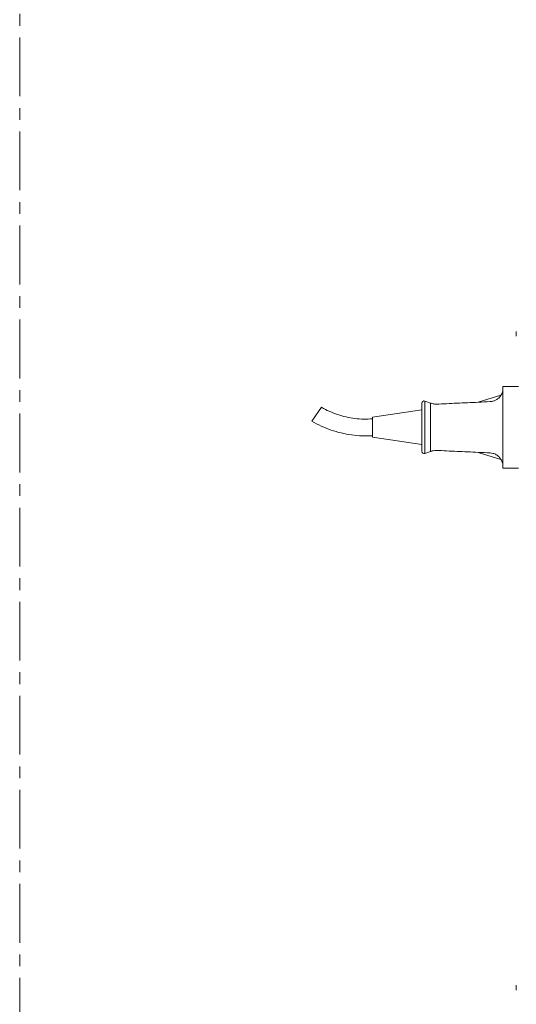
# Model space of a CAD drawing. Header units: millimetres. Extents: x 0 to 1118, y 0 to 864.
# Tile 277 of 372: x 602 to 709, y 385 to 598. Entities that reach past the tile are written whole.
import ezdxf

# ---------------------------------------------------------------- set-up
doc = ezdxf.new("R2010")
doc.units = ezdxf.units.MM
doc.linetypes.add('CENTERX2', pattern=[20.32, 12.7, -2.54, 2.54, -2.54])

msp = doc.modelspace()

# ---------------------------------------------------------------- linework, layer by layer
at = {"color": 7, "linetype": 'CENTERX2', "lineweight": 0}
msp.add_line((601.688, 838.2), (601.688, 25.4), dxfattribs=at)
at = {"color": 7, "linetype": 'Continuous', "lineweight": 15}
for p, q in [((708.947, 530.86), (708.947, 529.804)), ((705.642, 517.068), (700.678, 515.553)), ((706.041, 518.2), (706.041, 502.074)), ((709.417, 518.962), (706.044, 518.962)), ((688.541, 504.948), (688.541, 515.326)), ((690.42, 515.356), (689.212, 515.795)), ((690.42, 515.356), (690.42, 504.918)), ((664.815, 511.461), (666.856, 514.456)), ((688.541, 513.887), (677.916, 512.299)), ((677.916, 507.975), (677.916, 512.299)), ((677.916, 507.975), (688.541, 506.387)), ((689.212, 504.478), (690.42, 504.918)), ((705.642, 503.206), (700.678, 504.721)), ((706.043, 501.312), (709.417, 501.312)), ((708.947, 389.567), (708.947, 388.511))]:
    msp.add_line(p, q, dxfattribs=at)
at = {"color": 9, "linetype": 'Continuous', "lineweight": 15}
for p, q in [((689.212, 515.795), (689.212, 510.137)), ((689.212, 510.137), (689.212, 504.478))]:
    msp.add_line(p, q, dxfattribs=at)
at = {"color": 7, "linetype": 'Continuous', "lineweight": 15}
for centre, start, end in [((689.041, 515.326), 70, 180), ((689.041, 504.948), 180, 290)]:
    msp.add_arc(centre, 0.5, start, end, dxfattribs=at)
for points, knots in [([(703.291, 515.674), (703.522, 515.701), (703.985, 515.754), (704.64, 516.048), (705.125, 516.415), (705.469, 516.796), (705.708, 517.161), (705.881, 517.536), (705.992, 517.895), (706.025, 518.097), (706.041, 518.2)], [0, 0, 0, 0, 0.1363372, 0.2730085, 0.4050618, 0.5044678, 0.6171198, 0.7337235, 0.8656626, 1, 1, 1, 1]), ([(706.041, 518.2), (706.053, 518.365), (706.078, 518.7), (706.043, 518.939), (706.044, 518.936), (706.044, 518.935)], [0, 0, 0, 0, 0.37098036, 0.75190582, 1, 1, 1, 1]), ([(690.42, 515.356), (690.445, 515.347), (690.497, 515.329), (690.862, 515.231), (691.284, 515.161), (691.553, 515.145), (691.691, 515.137)], [0, 0, 0, 0, 0.3129887, 0.645302, 0.8194653, 1, 1, 1, 1]), ([(691.691, 515.137), (692.418, 515.171), (693.875, 515.238), (696.878, 515.377), (700.019, 515.523), (702.419, 515.634), (703.291, 515.674)], [0, 0, 0, 0, 0.1934754, 0.3876476, 0.7775973, 1, 1, 1, 1]), ([(691.691, 505.137), (691.449, 505.117), (690.966, 505.077), (690.536, 504.955), (690.422, 504.919), (690.42, 504.918), (690.42, 504.918)], [0, 0, 0, 0, 0.3270554, 0.6535966, 0.9807405, 1, 1, 1, 1]), ([(703.291, 504.599), (702.419, 504.64), (700.026, 504.751), (696.89, 504.896), (693.887, 505.035), (692.423, 505.103), (691.691, 505.137)], [0, 0, 0, 0, 0.22240276, 0.6105781, 0.80507445, 1, 1, 1, 1]), ([(706.041, 502.074), (706.024, 502.182), (705.989, 502.398), (705.864, 502.787), (705.679, 503.161), (705.463, 503.477), (705.233, 503.74), (704.96, 503.988), (704.545, 504.271), (703.97, 504.524), (703.511, 504.575), (703.291, 504.599)], [0, 0, 0, 0, 0.1405412, 0.2836351, 0.4086687, 0.4953097, 0.5681092, 0.6470936, 0.7290122, 0.8698586, 1, 1, 1, 1]), ([(706.043, 501.331), (706.042, 501.325), (706.038, 501.291), (706.057, 501.437), (706.074, 501.704), (706.052, 501.95), (706.041, 502.074)], [0, 0, 0, 0, 0.0804742, 0.4720374, 0.7343038, 1, 1, 1, 1])]:
    msp.add_open_spline(points, degree=3, knots=knots, dxfattribs=at)
for points in [[(677.916, 511.949), (677.277, 511.919), (675.999, 511.858), (674.082, 512.01), (672.19, 512.337), (670.342, 512.858), (668.547, 513.547), (667.42, 514.153), (666.856, 514.456)], [(664.815, 511.461), (665.48, 511.093), (666.81, 510.357), (668.932, 509.512), (671.12, 508.867), (673.363, 508.451), (675.637, 508.244), (677.156, 508.298), (677.916, 508.324)]]:
    msp.add_open_spline(points, degree=3, dxfattribs=at)

doc.saveas('drawing.dxf')
